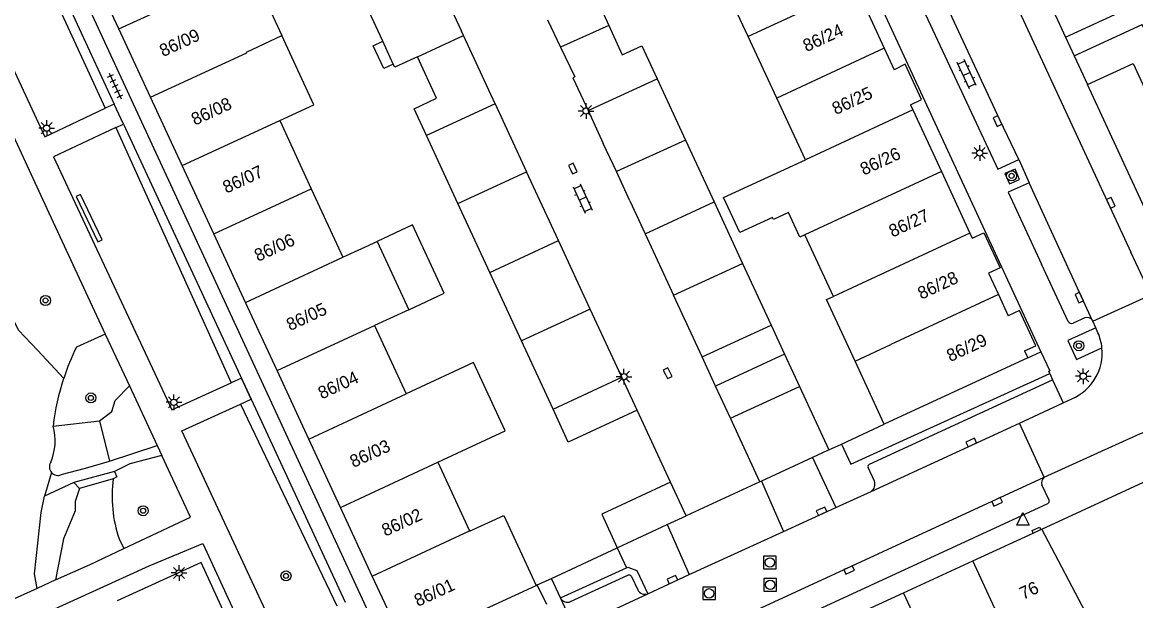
# Model space of a CAD drawing. Extents: x 132998 to 136004, y 396998 to 398512.
# Drawn here: x 133346.5 to 133435.1, y 398328.8 to 398374.9 of the extents above; entities that cross this region are included whole.
import ezdxf

# ---------------------------------------------------------------- set-up
doc = ezdxf.new("R2010")
doc.units = 0
for name, color, linetype in [('gg-afsc-erfafscheiding', 7, 'Continuous'), ('gg-afsc-muur', 7, 'Continuous'), ('gg-anno-huisnummerreeks BGT', 7, 'Continuous'), ('gg-bbg-bijgebouw', 7, 'Continuous'), ('gg-bbg-gedigitaliseerde bebouwing', 7, 'Continuous'), ('gg-bbg-gedigitaliseerde bijgebouw', 7, 'Continuous'), ('gg-bbg-hoofdgebouw', 7, 'Continuous'), ('gg-bbg-luifel en loopbrug', 7, 'Continuous'), ('gg-bbg-tussenscheiding', 7, 'Continuous'), ('gg-knt-verharding', 7, 'Continuous'), ('gg-knt-verharding nz', 7, 'Continuous'), ('gt-grn-groengrens', 7, 'Continuous'), ('gt-grn-groengrens NZ', 7, 'Continuous'), ('gt-grn-weggrens', 7, 'Continuous'), ('gt-symb-boom', 7, 'Continuous'), ('gt-symb-klinker verharding', 7, 'Continuous'), ('gt-symb-kolk', 7, 'Continuous'), ('gt-symb-lichtmast', 7, 'Continuous'), ('gt-symb-rioolschacht', 7, 'Continuous'), ('gt-symb-tegel verharding', 7, 'Continuous'), ('gt-symb-waterafsluiter', 7, 'Continuous')]:
    doc.layers.add(name, color=color, linetype=linetype)

# ---------------------------------------------------------------- blocks, each defined once
blk = doc.blocks.new('gt0-KL1')
at = {"layer": 'gt-symb-klinker verharding'}
for p, q in [((-1.15, 0.3), (1.15, 0.3)), ((-1, -0.3), (-1, 0.3)), ((-0.5, 0.3), (-0.5, 0.45)), ((0, -0.3), (0, 0.3)), ((0.5, 0.3), (0.5, 0.45)), ((1, -0.3), (1, 0.3)), ((-1.15, -0.3), (1.15, -0.3)), ((-0.5, -0.45), (-0.5, -0.3)), ((0.5, -0.45), (0.5, -0.3))]:
    blk.add_line(p, q, dxfattribs=at)
blk = doc.blocks.new('gt0-KOLK')
at = {"layer": 'gt-symb-kolk'}
blk.add_lwpolyline([(0, 0), (0.375, 0), (0.375, 0.4), (-0.375, 0.4), (-0.375, 0), (0, 0)], dxfattribs=at)
blk = doc.blocks.new('gt0-BOOM')
at = {"layer": 'gt-symb-boom'}
for radius in [0.4, 0.2]:
    blk.add_circle((0, 0), radius, dxfattribs=at)
blk = doc.blocks.new('gt0-LMAST')
at = {"layer": 'gt-symb-lichtmast'}
for p, q in [((-0.182, 0.173), (-0.447, 0.438)), ((-0.005, 0.246), (-0.005, 0.621)), ((0.172, 0.173), (0.437, 0.438)), ((-0.255, -0.004), (-0.63, -0.004)), ((-0.182, -0.181), (-0.447, -0.446)), ((-0.005, -0.254), (-0.005, -0.629)), ((0.437, -0.446), (0.172, -0.181)), ((0.245, -0.004), (0.62, -0.004))]:
    blk.add_line(p, q, dxfattribs=at)
blk.add_circle((-0.005, -0.004), 0.25, dxfattribs=at)
blk = doc.blocks.new('gt0-TEG1')
at = {"layer": 'gt-symb-tegel verharding'}
for p, q in [((-1.125, 0), (1.125, 0)), ((-0.9, -0.25), (-0.9, 0.25)), ((-0.45, -0.25), (-0.45, 0.25)), ((0, -0.25), (0, 0.25)), ((0.45, -0.25), (0.45, 0.25)), ((0.9, -0.25), (0.9, 0.25))]:
    blk.add_line(p, q, dxfattribs=at)
blk = doc.blocks.new('gt0-WAFSL')
at = {"layer": 'gt-symb-waterafsluiter'}
for p, q in [((-0.5, -0.333), (0, 0.667)), ((0, 0.667), (0.5, -0.333)), ((0.5, -0.333), (-0.5, -0.333))]:
    blk.add_line(p, q, dxfattribs=at)
blk = doc.blocks.new('gt0-RS')
at = {"layer": 'gt-symb-rioolschacht'}
blk.add_lwpolyline([(-0.5, -0.5), (0.5, -0.5), (0.5, 0.5), (-0.5, 0.5)], close=True, dxfattribs=at)
blk.add_circle((0, 0), 0.375, dxfattribs=at)

msp = doc.modelspace()

# ---------------------------------------------------------------- linework, layer by layer
at = {"layer": 'gg-afsc-erfafscheiding'}
for p, q in [((133388.611, 398330.601), (133393.847, 398333.036)), ((133387.394, 398330.035), (133387.476, 398330.073)), ((133387.476, 398330.073), (133388.611, 398330.601))]:
    msp.add_line(p, q, dxfattribs=at)
at = {"layer": 'gg-afsc-muur'}
for p, q in [((133436.8, 398357.98), (133431.276, 398369.924)), ((133398.081, 398338.258), (133395.424, 398343.992)), ((133411.687, 398341.291), (133415.101, 398342.865)), ((133410.681, 398340.827), (133411.687, 398341.291))]:
    msp.add_line(p, q, dxfattribs=at)
msp.add_lwpolyline([(133352.49, 398357.397), (133352.835, 398357.565), (133351.13, 398361.165), (133350.776, 398361.004), (133352.49, 398357.397)], dxfattribs=at)
at = {"layer": 'gg-bbg-bijgebouw'}
for p, q in [((133380.363, 398376.484), (133381.442, 398374.17)), ((133381.603, 398373.823), (133381.442, 398374.17)), ((133384.128, 398368.385), (133381.603, 398373.823)), ((133394.237, 398372.276), (133395.803, 398373.001)), ((133430.218, 398372.211), (133431.276, 398369.924)), ((133391.526, 398367.842), (133392.735, 398365.233)), ((133393.775, 398362.99), (133392.735, 398365.233)), ((133389.17, 398357.498), (133386.631, 398362.981)), ((133394.856, 398360.659), (133393.775, 398362.99)), ((133383.693, 398354.967), (133381.157, 398360.446)), ((133394.856, 398360.659), (133396.065, 398358.046)), ((133391.695, 398352.045), (133389.17, 398357.498)), ((133396.065, 398358.046), (133398.332, 398353.148)), ((133386.215, 398349.521), (133383.693, 398354.967)), ((133400.6, 398348.243), (133398.332, 398353.148)), ((133394.213, 398346.608), (133391.695, 398352.045)), ((133388.733, 398344.081), (133386.215, 398349.521)), ((133401.674, 398345.913), (133400.6, 398348.243)), ((133395.424, 398343.992), (133394.213, 398346.608)), ((133405.191, 398338.293), (133402.857, 398343.351)), ((133410.575, 398340.778), (133409.397, 398340.234)), ((133410.681, 398340.827), (133410.575, 398340.778)), ((133409.397, 398340.234), (133405.313, 398338.349)), ((133399.325, 398335.572), (133398.081, 398338.258)), ((133405.313, 398338.349), (133405.191, 398338.293)), ((133397.825, 398334.878), (133399.325, 398335.572)), ((133393.847, 398333.036), (133397.825, 398334.878))]:
    msp.add_line(p, q, dxfattribs=at)
for points in [[(133390.458, 398370.525), (133390.314, 398370.458), (133391.526, 398367.842)], [(133395.424, 398343.992), (133389.948, 398341.456), (133388.733, 398344.081)], [(133398.081, 398338.258), (133392.603, 398335.722), (133393.847, 398333.036)]]:
    msp.add_lwpolyline(points, dxfattribs=at)
at = {"layer": 'gg-bbg-gedigitaliseerde bebouwing'}
for p, q in [((133364.685, 398379.165), (133367.15, 398373.823)), ((133404.261, 398373.735), (133401.989, 398378.634)), ((133406.533, 398368.836), (133404.261, 398373.735)), ((133408.814, 398363.919), (133406.533, 398368.836)), ((133366.976, 398367.048), (133369.486, 398361.62)), ((133369.486, 398361.62), (133372.005, 398356.172)), ((133372.005, 398356.172), (133374.727, 398357.433)), ((133374.727, 398357.433), (133377.248, 398351.992)), ((133411.05, 398353.05), (133408.774, 398357.959)), ((133377.248, 398351.992), (133374.521, 398350.729)), ((133374.521, 398350.729), (133377.035, 398345.292)), ((133415.101, 398342.865), (133412.769, 398347.891)), ((133379.553, 398339.845), (133382.083, 398334.374))]:
    msp.add_line(p, q, dxfattribs=at)
for points in [[(133366.976, 398367.048), (133369.697, 398368.304), (133367.15, 398373.823)], [(133408.774, 398357.959), (133408.371, 398357.774), (133407.468, 398359.73), (133406.281, 398359.184), (133406.209, 398359.341), (133403.593, 398358.137), (133402.307, 398360.923), (133408.814, 398363.919)], [(133412.769, 398347.891), (133410.505, 398352.799), (133411.05, 398353.05)], [(133379.553, 398339.845), (133384.914, 398342.343), (133382.394, 398347.797), (133377.035, 398345.292)], [(133382.083, 398334.374), (133382.095, 398334.348), (133384.818, 398335.607), (133387.394, 398330.035)]]:
    msp.add_lwpolyline(points, dxfattribs=at)
at = {"layer": 'gg-bbg-gedigitaliseerde bijgebouw'}
for p, q in [((133375.175, 398373.368), (133373.531, 398376.92)), ((133392.159, 398376.853), (133393.168, 398374.63)), ((133388.304, 398375.073), (133389.337, 398372.891)), ((133393.168, 398374.63), (133394.237, 398372.276)), ((133430.218, 398372.211), (133435.622, 398374.71)), ((133376.014, 398371.556), (133375.175, 398373.368)), ((133389.337, 398372.891), (133390.458, 398370.525)), ((133395.803, 398373.001), (133397.014, 398370.381)), ((133397.014, 398370.381), (133399.278, 398365.485)), ((133384.128, 398368.385), (133386.631, 398362.981)), ((133381.157, 398360.446), (133378.653, 398365.855)), ((133399.278, 398365.485), (133401.55, 398360.573)), ((133401.55, 398360.573), (133403.812, 398355.68)), ((133403.812, 398355.68), (133406.084, 398350.766)), ((133406.084, 398350.766), (133407.158, 398348.441)), ((133407.158, 398348.441), (133401.674, 398345.913)), ((133402.857, 398343.351), (133408.341, 398345.881)), ((133408.341, 398345.881), (133410.681, 398340.827))]:
    msp.add_line(p, q, dxfattribs=at)
for points in [[(133431.276, 398369.924), (133434.902, 398371.597), (133436.42, 398368.308), (133438.197, 398369.127), (133435.622, 398374.71)], [(133377.939, 398372.125), (133376.137, 398371.291), (133376.014, 398371.556)], [(133378.653, 398365.855), (133377.665, 398367.99), (133379.467, 398368.824), (133377.939, 398372.125)]]:
    msp.add_lwpolyline(points, dxfattribs=at)
at = {"layer": 'gg-bbg-hoofdgebouw'}
for p, q in [((133354.163, 398374.362), (133351.646, 398379.796)), ((133427.258, 398378.595), (133429.53, 398373.7)), ((133412.826, 398377.714), (133415.096, 398372.815)), ((133429.53, 398373.7), (133436.688, 398377.002)), ((133356.685, 398368.918), (133354.163, 398374.362)), ((133415.096, 398372.815), (133415.891, 398371.099)), ((133359.211, 398363.464), (133356.685, 398368.918)), ((133417.183, 398368.314), (133417.376, 398367.897)), ((133417.376, 398367.897), (133419.642, 398363.006)), ((133361.729, 398358.029), (133359.211, 398363.464)), ((133419.642, 398363.006), (133421.917, 398358.098)), ((133364.259, 398352.567), (133361.729, 398358.029)), ((133421.917, 398358.098), (133422.105, 398357.693)), ((133423.401, 398354.895), (133424.183, 398353.208)), ((133424.183, 398353.208), (133424.969, 398351.513)), ((133366.769, 398347.149), (133364.259, 398352.567)), ((133426.269, 398348.709), (133426.521, 398348.165)), ((133426.521, 398348.165), (133415.101, 398342.865)), ((133369.303, 398341.678), (133366.769, 398347.149)), ((133427.628, 398334.522), (133445.993, 398342.988)), ((133371.821, 398336.242), (133369.303, 398341.678)), ((133374.347, 398330.788), (133371.821, 398336.242)), ((133426.954, 398334.211), (133427.55, 398334.486)), ((133427.55, 398334.486), (133427.628, 398334.522)), ((133422.144, 398331.994), (133426.954, 398334.211)), ((133416.635, 398329.455), (133422.144, 398331.994)), ((133376.855, 398325.376), (133374.347, 398330.788)), ((133387.35, 398330.015), (133381.999, 398327.541)), ((133387.394, 398330.035), (133387.35, 398330.015)), ((133411.374, 398327.03), (133416.635, 398329.455))]:
    msp.add_line(p, q, dxfattribs=at)
for points in [[(133417.183, 398368.314), (133418.069, 398368.728), (133416.768, 398371.556), (133415.891, 398371.099)], [(133422.105, 398357.693), (133423.013, 398358.125), (133424.316, 398355.32), (133423.401, 398354.895)], [(133426.269, 398348.709), (133427.158, 398349.121), (133425.859, 398351.925), (133424.969, 398351.513)]]:
    msp.add_lwpolyline(points, dxfattribs=at)
at = {"layer": 'gg-bbg-luifel en loopbrug'}
for p, q in [((133407.158, 398348.441), (133408.341, 398345.881)), ((133402.857, 398343.351), (133401.674, 398345.913))]:
    msp.add_line(p, q, dxfattribs=at)
for points in [[(133376.014, 398371.556), (133375.253, 398371.203), (133374.414, 398373.016), (133375.175, 398373.368)], [(133377.248, 398351.992), (133380.074, 398353.301), (133377.553, 398358.742), (133374.727, 398357.433)]]:
    msp.add_lwpolyline(points, dxfattribs=at)
at = {"layer": 'gg-bbg-tussenscheiding'}
for p, q in [((133354.163, 398374.362), (133361.957, 398377.903)), ((133412.826, 398377.714), (133404.261, 398373.735)), ((133393.168, 398374.63), (133389.337, 398372.891)), ((133377.939, 398372.125), (133381.603, 398373.823)), ((133415.096, 398372.815), (133406.533, 398368.836)), ((133391.526, 398367.842), (133397.014, 398370.381)), ((133384.128, 398368.385), (133378.653, 398365.855)), ((133417.376, 398367.897), (133408.814, 398363.919)), ((133359.211, 398363.464), (133366.976, 398367.048)), ((133399.278, 398365.485), (133393.775, 398362.99)), ((133381.157, 398360.446), (133386.631, 398362.981)), ((133419.642, 398363.006), (133408.774, 398357.959)), ((133361.729, 398358.029), (133369.486, 398361.62)), ((133396.065, 398358.046), (133401.55, 398360.573)), ((133383.693, 398354.967), (133389.17, 398357.498)), ((133421.917, 398358.098), (133411.05, 398353.05)), ((133364.259, 398352.567), (133372.005, 398356.172)), ((133398.332, 398353.148), (133403.812, 398355.68)), ((133424.183, 398353.208), (133415.626, 398349.232)), ((133391.695, 398352.045), (133386.215, 398349.521)), ((133366.769, 398347.149), (133374.521, 398350.729)), ((133400.6, 398348.243), (133406.084, 398350.766)), ((133412.769, 398347.891), (133415.626, 398349.232)), ((133388.733, 398344.081), (133394.213, 398346.608)), ((133369.303, 398341.678), (133377.035, 398345.292)), ((133371.821, 398336.242), (133379.553, 398339.845)), ((133374.347, 398330.788), (133382.083, 398334.374)), ((133431.371, 398327.392), (133427.628, 398334.522)), ((133425.5, 398324.717), (133422.144, 398331.994)), ((133419.98, 398322.202), (133416.635, 398329.455))]:
    msp.add_line(p, q, dxfattribs=at)
msp.add_lwpolyline([(133356.685, 398368.918), (133364.353, 398372.445), (133364.331, 398372.49), (133367.15, 398373.823)], dxfattribs=at)
at = {"layer": 'gg-knt-verharding'}
for p, q in [((133403.694, 398423.606), (133434.712, 398356.568)), ((133404.754, 398397.945), (133427.565, 398348.648)), ((133375.52, 398324.75), (133342.626, 398395.89)), ((133341.378, 398395.319), (133353.799, 398368.371)), ((133353.799, 398368.371), (133353.078, 398368.028)), ((133354.538, 398366.777), (133353.799, 398368.371)), ((133353.941, 398366.498), (133354.538, 398366.777)), ((133354.538, 398366.777), (133364.705, 398344.858)), ((133425.801, 398363.944), (133426.619, 398362.09)), ((133436.314, 398353.189), (133434.712, 398356.568)), ((133429.727, 398351.059), (133427.623, 398355.623)), ((133431.707, 398351.069), (133436.314, 398353.189)), ((133431.055, 398351.337), (133430.137, 398350.925)), ((133431.707, 398351.069), (133431.684, 398351.119)), ((133431.935, 398350.545), (133431.707, 398351.069)), ((133432.106, 398350.152), (133431.935, 398350.545)), ((133353.091, 398350.042), (133355.007, 398345.926)), ((133427.565, 398348.648), (133428.268, 398347.129)), ((133355.007, 398345.926), (133357.215, 398341.184)), ((133413.922, 398339.685), (133428.499, 398346.41)), ((133363.856, 398344.474), (133364.705, 398344.858)), ((133364.705, 398344.858), (133372.177, 398328.717)), ((133425.856, 398342.97), (133429.326, 398344.565)), ((133429.326, 398344.565), (133430.028, 398344.902)), ((133427.837, 398338.646), (133425.856, 398342.97)), ((133357.215, 398341.184), (133357.583, 398340.393)), ((133409.397, 398340.234), (133411.251, 398336.247)), ((133414.311, 398338.336), (133413.824, 398339.427)), ((133405.313, 398338.349), (133407.082, 398334.337)), ((133428.216, 398336.821), (133427.63, 398338.046)), ((133411.251, 398336.247), (133414.046, 398337.527)), ((133389.3, 398318.678), (133428.12, 398336.549)), ((133407.082, 398334.337), (133411.251, 398336.247)), ((133397.825, 398334.878), (133399.577, 398330.898)), ((133399.577, 398330.898), (133407.082, 398334.337)), ((133389.318, 398329.043), (133394.574, 398331.445)), ((133390.126, 398328.754), (133394.684, 398330.852)), ((133396.266, 398329.381), (133399.577, 398330.898)), ((133349.139, 398330.471), (133347.663, 398329.805)), ((133388.237, 398328.529), (133387.476, 398330.073)), ((133389.318, 398329.043), (133388.611, 398330.601)), ((133394.98, 398330.745), (133395.483, 398329.677))]:
    msp.add_line(p, q, dxfattribs=at)
for points in [[(133335.605, 398392.682), (133337.108, 398389.28), (133338.563, 398386.128), (133345.715, 398371.292), (133348.294, 398365.755), (133353.078, 398368.028)], [(133418.317, 398379.956), (133416.661, 398379.209), (133424.123, 398363.18), (133425.801, 398363.944)], [(133425.801, 398363.944), (133424.293, 398367.103), (133418.317, 398379.956)], [(133343.045, 398371.676), (133348.427, 398360.062), (133353.091, 398350.042)], [(133353.941, 398366.498), (133348.981, 398364.176), (133358.398, 398344.03), (133363.104, 398346.163)], [(133424.69, 398362.829), (133425.053, 398362.02), (133425.873, 398362.37), (133425.51, 398363.179), (133424.69, 398362.829)], [(133426.619, 398362.09), (133424.971, 398361.353), (133427.623, 398355.623)], [(133431.935, 398350.545), (133429.713, 398349.55), (133430.399, 398348.022), (133432.422, 398348.967)], [(133411.687, 398341.291), (133412.426, 398339.68), (133428.269, 398346.925)], [(133428.269, 398346.925), (133428.194, 398347.095), (133428.268, 398347.129)], [(133364.705, 398344.858), (133363.923, 398346.535), (133363.104, 398346.163)], [(133366.581, 398326.446), (133359.178, 398342.36), (133363.856, 398344.474)], [(133427.837, 398338.646), (133435.499, 398342.145), (133435.872, 398342.279), (133437.788, 398342.826)], [(133354.556, 398332.973), (133359.868, 398335.485), (133357.583, 398340.393)], [(133426.954, 398334.211), (133426.866, 398334.402), (133427.462, 398334.676), (133427.55, 398334.486)], [(133325.984, 398317.655), (133356.586, 398331.6), (133360.864, 398333.388), (133364.45, 398325.599)], [(133349.139, 398330.471), (133351.891, 398331.713), (133354.556, 398332.973)], [(133394.574, 398331.445), (133394.679, 398331.493), (133395.394, 398331.224), (133396.266, 398329.381)], [(133347.663, 398329.805), (133333.206, 398323.282), (133323.295, 398318.782), (133319.281, 398317.005)]]:
    msp.add_lwpolyline(points, dxfattribs=at)
for centre, radius, start, end in [((133431.253, 398350.891), 0.488, 27.8947, 113.87452), ((133430.004, 398351.214), 0.318, 209.14256, 294.65963), ((133428.476, 398348.549), 3.968, 6.0415, 23.82134), ((133428.483, 398348.549), 3.961, 292.95784, 6.05195), ((133413.978, 398339.516), 0.178, 108.46289, 209.93905), ((133413.684, 398338.094), 0.673, 302.60822, 21.11782), ((133428.168, 398338.196), 0.559, 126.37216, 195.55897), ((133428.005, 398336.743), 0.225, 300.76656, 20.35337), ((133394.761, 398330.602), 0.261, 33.11606, 107.13546), ((133396.036, 398329.955), 0.619, 206.71238, 291.87111), ((133389.87, 398329.313), 0.615, 206.05687, 294.58159)]:
    msp.add_arc(centre, radius, start, end, dxfattribs=at)
at = {"layer": 'gg-knt-verharding nz'}
for p, q in [((133431.684, 398351.119), (133426.619, 398362.09)), ((133428.499, 398346.41), (133429.326, 398344.565)), ((133414.046, 398337.527), (133425.856, 398342.97)), ((133387.874, 398320.244), (133427.837, 398338.646)), ((133390.429, 398326.672), (133396.266, 398329.381)), ((133390.429, 398326.672), (133389.318, 398329.043))]:
    msp.add_line(p, q, dxfattribs=at)
at = {"layer": 'gt-grn-groengrens'}
for p, q in [((133340.718, 398395.017), (133353.078, 398368.028)), ((133353.941, 398366.498), (133363.104, 398346.163)), ((133353.091, 398350.042), (133350.795, 398349.007)), ((133363.856, 398344.474), (133371.521, 398328.425)), ((133348.949, 398342.73), (133352.631, 398343.154)), ((133352.631, 398343.154), (133353.417, 398339.932)), ((133353.417, 398339.932), (133357.215, 398341.184)), ((133348.813, 398339.029), (133348.258, 398337.155)), ((133353.813, 398339.112), (133350.584, 398338.24)), ((133350.584, 398338.24), (133348.258, 398337.155)), ((133351.03, 398337.757), (133350.584, 398338.24)), ((133353.719, 398338.535), (133351.03, 398337.757)), ((133354.19, 398333.748), (133354.556, 398332.973)), ((133393.847, 398333.036), (133394.574, 398331.445))]:
    msp.add_line(p, q, dxfattribs=at)
for points in [[(133349.78, 398346.524), (133347.702, 398348.763), (133346.173, 398350.374), (133344.682, 398353.382)], [(133352.631, 398343.154), (133353.605, 398343.894), (133353.874, 398344.754), (133355.007, 398345.926)], [(133349.589, 398338.857), (133351.509, 398339.364), (133353.417, 398339.932)], [(133357.583, 398340.393), (133355.044, 398339.712), (133353.813, 398339.112)], [(133353.813, 398339.112), (133354.017, 398338.678), (133353.719, 398338.535)], [(133347.663, 398329.805), (133347.458, 398330.956), (133347.987, 398335.851), (133348.258, 398337.155)], [(133351.03, 398337.757), (133350.688, 398336.723), (133350.708, 398335.974), (133349.762, 398333.748), (133349.139, 398330.471)], [(133362.76, 398327.086), (133362.888, 398327.123), (133360.736, 398331.872), (133354.043, 398328.812)]]:
    msp.add_lwpolyline(points, dxfattribs=at)
for centre, radius, start, end in [((133368.022, 398340.516), 19.206, 153.76191, 161.7706), ((133367.967, 398340.552), 19.143, 161.82309, 173.46811), ((133344.735, 398341.574), 4.37, 336.72651, 15.334), ((133349.32, 398339.481), 0.679, 147.22652, 221.70998), ((133349.321, 398339.482), 0.681, 221.7716, 293.23333), ((133364.281, 398337.158), 10.652, 172.56981, 198.66885)]:
    msp.add_arc(centre, radius, start, end, dxfattribs=at)
at = {"layer": 'gt-grn-groengrens NZ'}
msp.add_line((133426.521, 398348.165), (133427.565, 398348.648), dxfattribs=at)
at = {"layer": 'gt-grn-weggrens'}
for p, q in [((133429.53, 398373.7), (133430.218, 398372.211)), ((133428.269, 398346.925), (133428.499, 398346.41)), ((133405.191, 398338.293), (133399.325, 398335.572))]:
    msp.add_line(p, q, dxfattribs=at)

# ---------------------------------------------------------------- block references
at = {"layer": 'gt-symb-boom'}
for p in [(133425.234, 398362.652), (133348.338, 398352.729), (133430.589, 398349.121), (133351.951, 398344.967), (133356.098, 398335.984), (133367.478, 398330.794)]:
    msp.add_blockref('gt0-BOOM', p, dxfattribs=at)
at = {"layer": 'gt-symb-klinker verharding'}
for p, rotation in [((133421.663, 398370.755), 114.77113890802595), ((133391.084, 398360.842), -65.53707310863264)]:
    msp.add_blockref('gt0-KL1', p, dxfattribs=dict(at, rotation=rotation))
at = {"layer": 'gt-symb-kolk'}
for p, rotation in [((133424.293, 398367.103), 115.53973281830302), ((133390.125, 398363.143), -64.15238977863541), ((133432.947, 398360.415), -65.15279434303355), ((133430.799, 398353.037), 114.78190419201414), ((133397.677, 398346.837), -63.332497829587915), ((133422.109, 398341.243), 24.745832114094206), ((133423.993, 398336.876), -155.27220338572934), ((133410.191, 398335.761), 24.61225522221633), ((133398.314, 398330.32), 24.612255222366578), ((133412.21, 398331.45), -155.27220338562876)]:
    msp.add_blockref('gt0-KOLK', p, dxfattribs=dict(at, rotation=rotation))
at = {"layer": 'gt-symb-lichtmast'}
for p in [(133391.361, 398367.814), (133348.433, 398366.451), (133422.701, 398364.468), (133394.382, 398346.656), (133430.936, 398346.701), (133358.558, 398344.622), (133358.971, 398331.034)]:
    msp.add_blockref('gt0-LMAST', p, dxfattribs=at)
at = {"layer": 'gt-symb-rioolschacht'}
for p in [(133405.991, 398331.868), (133406.023, 398330.088), (133401.153, 398329.406)]:
    msp.add_blockref('gt0-RS', p, dxfattribs=at)
at = {"layer": 'gt-symb-tegel verharding', "rotation": -64.8446275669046}
msp.add_blockref('gt0-TEG1', (133353.89, 398369.805), dxfattribs=at)
at = {"layer": 'gt-symb-waterafsluiter'}
msp.add_blockref('gt0-WAFSL', (133426.136, 398335.17), dxfattribs=at)

# ---------------------------------------------------------------- texts
at = {"layer": 'gg-anno-huisnummerreeks BGT'}
for s, rotation, p in [('86/09', 24.8, (133357.693, 398372.1)), ('86/24', 24.8, (133408.908, 398372.496)), ('86/25', 24.9, (133411.232, 398367.484)), ('86/08', 24.8, (133360.223, 398366.636)), ('86/26', 24.8, (133413.465, 398362.665)), ('86/07', 24.8, (133362.73, 398361.224)), ('86/27', 24.9, (133415.753, 398357.73)), ('86/06', 24.8, (133365.246, 398355.793)), ('86/28', 24.9, (133418.046, 398352.781)), ('86/05', 24.8, (133367.798, 398350.285)), ('86/29', 24.9, (133420.348, 398347.814)), ('86/04', 24.8, (133370.32, 398344.841)), ('86/03', 24.8, (133372.846, 398339.387)), ('86/02', 24.8, (133375.382, 398333.911)), ('86/01', 24.8, (133377.97, 398328.324)), ('76', 24.8, (133426.147, 398328.883))]:
    msp.add_text(s, height=1, rotation=rotation, dxfattribs=at).set_placement(p)

doc.saveas('drawing.dxf')
